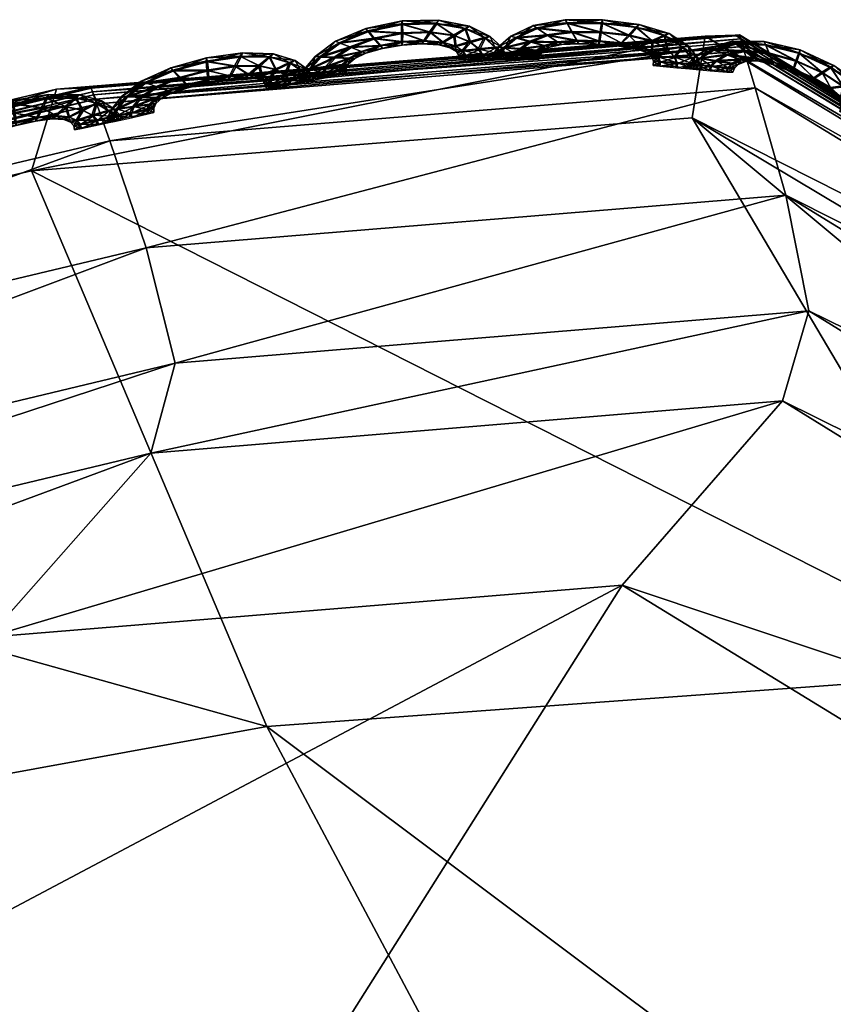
# Model space of a CAD drawing. Extents: x -7.4 to 7.4, y -11.5 to 9.8.
# Tile 418 of 469: x 2.563 to 2.795, y 9.531 to 9.812. Entities that reach past the tile are written whole.
import ezdxf

# ---------------------------------------------------------------- set-up
doc = ezdxf.new("R2010")
doc.units = 0
doc.header["$MEASUREMENT"] = 0
for name, color, linetype in [('A-FURN-3-ST', 150, 'Continuous'), ('A-FURN-3-ST-SEAM', 130, 'Continuous'), ('A-FURN-3-ST-SI', 160, 'Continuous')]:
    doc.layers.add(name, color=color, linetype=linetype)

msp = doc.modelspace()

# ---------------------------------------------------------------- meshes
at = {"layer": 'A-FURN-3-ST'}
mesh = msp.add_polyface(dxfattribs=at)
corners = [(2.77029, 9.80286, 17.57567), (2.58541, 9.78774, 17.57936), (2.58485, 9.78906, 17.58594), (2.76982, 9.80414, 17.58229), (2.58394, 9.7912, 17.59731), (2.31247, 9.72471, 17.59244), (2.31314, 9.72338, 17.58582), (2.31136, 9.72685, 17.60377), (2.60056, 9.68795, 17.63823), (2.33487, 9.62422, 17.64508), (2.28734, 9.57201, 17.73868), (2.55406, 9.63542, 17.7319), (2.00233, 9.54956, 17.65287), (2.341, 9.64976, 17.62644), (2.60749, 9.7137, 17.61963), (2.78098, 9.70291, 17.63431), (2.78846, 9.72866, 17.61579), (2.59925, 9.74662, 17.62435), (2.33028, 9.68251, 17.631), (2.00744, 9.57494, 17.6342), (1.99366, 9.60745, 17.63857), (2.31738, 9.71296, 17.63359), (2.58885, 9.77724, 17.62709), (2.78189, 9.76166, 17.62058), (2.77318, 9.79232, 17.6234), (2.76926, 9.80542, 17.6113), (2.58418, 9.79034, 17.61495), (2.76902, 9.80632, 17.59366), (2.31247, 9.72471, 17.58012), (2.58485, 9.78906, 17.57365), (2.58394, 9.7912, 17.56852), (2.31136, 9.72685, 17.57498), (2.31164, 9.72598, 17.62138), (1.97764, 9.63765, 17.64097), (2.76902, 9.80632, 17.56483), (2.76982, 9.80414, 17.56996), (2.65596, 9.5248, 17.92134), (2.46914, 9.50927, 17.92716), (2.46075, 9.25498, 18.12257), (2.73515, 9.6503, 17.72791), (2.19743, 9.44775, 17.93382)]
mesh.append_faces([[corners[k] for k in face] for face in [(0, 1, 2), (3, 2, 4), (5, 2, 1), (1, 6, 5), (7, 4, 2), (2, 5, 7), (8, 9, 10), (10, 11, 8), (12, 9, 13), (14, 13, 9), (9, 8, 14), (15, 8, 11), (16, 14, 8), (17, 18, 13), (13, 14, 17), (19, 13, 18), (20, 18, 21), (22, 21, 18), (18, 17, 22), (23, 17, 14), (24, 22, 17), (25, 26, 22), (27, 4, 26), (28, 29, 30), (30, 31, 28), (6, 1, 29), (29, 28, 6), (26, 32, 21), (21, 22, 26), (33, 21, 32), (4, 7, 32), (32, 26, 4), (34, 30, 29), (35, 29, 1), (36, 37, 38), (39, 11, 37), (37, 36, 39), (11, 10, 40), (40, 37, 11)]])
mesh = msp.add_polyface(dxfattribs=at)
corners = [(2.58485, 9.78906, 17.58594), (2.76982, 9.80414, 17.58229), (2.77029, 9.80286, 17.57567), (3.01501, 9.65479, 17.58327), (3.01537, 9.65351, 17.57666), (2.76902, 9.80632, 17.59366), (3.01446, 9.65693, 17.59465), (2.58394, 9.7912, 17.59731), (3.45598, 9.25263, 17.58312), (3.45582, 9.25386, 17.5897), (3.02016, 9.55496, 17.63515), (2.78098, 9.70291, 17.63431), (2.73515, 9.6503, 17.72791), (2.97528, 9.50309, 17.7286), (2.55406, 9.63542, 17.7319), (2.60056, 9.68795, 17.63823), (2.78846, 9.72866, 17.61579), (3.02839, 9.58038, 17.61671), (3.024, 9.61288, 17.6215), (2.78189, 9.76166, 17.62058), (2.60749, 9.7137, 17.61963), (2.59925, 9.74662, 17.62435), (2.77318, 9.79232, 17.6234), (3.01755, 9.64313, 17.62439), (3.45685, 9.24262, 17.63078), (3.01462, 9.65606, 17.61226), (2.76926, 9.80542, 17.6113), (2.58885, 9.77724, 17.62709), (2.58418, 9.79034, 17.61495), (3.45566, 9.25506, 17.61868), (3.45559, 9.25588, 17.60107), (3.45559, 9.25588, 17.57228), (3.01446, 9.65693, 17.56582), (3.01501, 9.65479, 17.57095), (3.45582, 9.25386, 17.57742), (2.58485, 9.78906, 17.57365), (2.76982, 9.80414, 17.56996), (2.76902, 9.80632, 17.56483), (2.58541, 9.78774, 17.57936), (2.65596, 9.5248, 17.92134), (2.89455, 9.38715, 17.91701)]
mesh.append_faces([[corners[k] for k in face] for face in [(0, 1, 2), (1, 3, 4), (4, 2, 1), (5, 6, 3), (3, 1, 5), (7, 5, 1), (8, 4, 3), (9, 3, 6), (10, 11, 12), (12, 13, 10), (14, 12, 11), (15, 11, 16), (17, 16, 11), (11, 10, 17), (18, 19, 16), (16, 17, 18), (20, 16, 19), (21, 19, 22), (23, 22, 19), (19, 18, 23), (24, 23, 18), (25, 26, 22), (22, 23, 25), (27, 22, 26), (28, 26, 5), (6, 5, 26), (26, 25, 6), (29, 25, 23), (30, 6, 25), (31, 32, 33), (34, 33, 4), (35, 36, 37), (36, 33, 32), (32, 37, 36), (2, 4, 33), (33, 36, 2), (38, 2, 36), (13, 12, 39), (39, 40, 13)]])
mesh = msp.add_polyface(dxfattribs=at)
corners = [(1.94875, 9.63192, 1.00083), (2.29118, 9.70571, 1.00068), (2.34041, 9.55636, 0.61819), (2.63364, 9.60992, 0.61819), (2.56645, 9.76867, 1.00053), (2.84873, 9.62562, 0.62332), (2.75513, 9.78375, 1.00144), (3.02475, 9.55904, 0.64812), (2.99515, 9.64037, 1.00437), (3.41835, 9.25271, 1.00159), (3.33255, 9.23994, 0.62332), (3.96608, 8.70433, 1.00079), (3.8311, 8.70215, 0.61819), (4.52027, 8.12229, 1.00098), (4.35806, 8.11928, 0.61819), (5.04849, 7.5208, 1.0011), (4.86768, 7.51619, 0.61819), (5.54237, 6.88314, 1.00121), (5.34537, 6.87803, 0.61819), (2.2831, 8.66878, 0.55836), (2.1241, 9.15424, 0.56582), (2.49807, 9.19186, 0.56582), (2.71707, 8.68134, 0.55836), (2.83903, 9.224, 0.56582), (3.14581, 8.69205, 0.55836), (1.99019, 9.49361, 0.61819), (2.39411, 8.11376, 0.55836), (2.46835, 7.51392, 0.55836), (1.93379, 7.51392, 0.55836), (1.91804, 8.11232, 0.55836), (2.53254, 6.87548, 0.55836), (1.94178, 6.87548, 0.55836), (3.12657, 9.24031, 0.57304), (3.54027, 8.6986, 0.56582), (3.99861, 8.11768, 0.56582), (3.4969, 8.11669, 0.55836), (4.4575, 7.51421, 0.56582), (3.85575, 7.51392, 0.55836), (4.89012, 6.87581, 0.56582), (4.19521, 6.87548, 0.55836), (3.34122, 6.87548, 0.55836), (3.14632, 7.51392, 0.55836), (2.93761, 8.11533, 0.55836)]
mesh.append_faces([[corners[k] for k in face] for face in [(0, 1, 2), (3, 2, 1), (1, 4, 3), (5, 3, 4), (4, 6, 5), (7, 5, 6), (6, 8, 7), (9, 10, 7), (7, 8, 9), (9, 11, 12), (12, 10, 9), (11, 13, 14), (14, 12, 11), (13, 15, 16), (16, 14, 13), (15, 17, 18), (18, 16, 15), (19, 20, 21), (21, 22, 19), (22, 21, 23), (23, 24, 22), (2, 3, 23), (23, 21, 2), (25, 2, 21), (21, 20, 25), (19, 26, 29), (10, 32, 5), (5, 7, 10), (32, 23, 3), (3, 5, 32), (24, 23, 32), (32, 33, 24), (33, 32, 10), (10, 12, 33), (12, 14, 34), (34, 33, 12), (33, 34, 35), (35, 24, 33), (34, 36, 37), (37, 35, 34), (14, 16, 36), (36, 34, 14), (16, 18, 38), (38, 36, 16), (36, 38, 39), (39, 37, 36), (37, 39, 40), (40, 41, 37), (24, 35, 42), (42, 22, 24), (22, 42, 26), (26, 19, 22), (35, 37, 41), (41, 42, 35)]])
mesh.append_faces([[corners[k] for k in face] for face in [(26, 27, 28), (27, 30, 31), (30, 27, 41)]], dxfattribs={"vtx0": -1, "vtx1": -1, "vtx2": -1})
mesh.append_faces([[corners[k] for k in face] for face in [(27, 26, 42)]], dxfattribs={"vtx0": -1, "vtx2": -1})
mesh.append_faces([[corners[k] for k in face] for face in [(41, 40, 30), (42, 41, 27)]], dxfattribs={"vtx1": -1, "vtx2": -1})
mesh = msp.add_polyface(dxfattribs=at)
corners = [(3.01501, 9.65479, 17.58327), (3.45582, 9.25386, 17.5897), (3.45598, 9.25263, 17.58312), (3.01446, 9.65693, 17.59465), (3.45559, 9.25588, 17.60107), (3.45016, 9.15782, 17.64158), (3.02016, 9.55496, 17.63515), (2.97528, 9.50309, 17.7286), (3.40691, 9.10793, 17.73487), (3.45966, 9.18226, 17.62313), (3.02839, 9.58038, 17.61671), (3.45923, 9.21353, 17.62792), (3.024, 9.61288, 17.6215), (3.45685, 9.24262, 17.63078), (3.01755, 9.64313, 17.62439), (3.45566, 9.25506, 17.61868), (3.01462, 9.65606, 17.61226), (2.50658, 8.31321, 18.25561), (2.93531, 8.32351, 18.2456), (2.63329, 8.83947, 18.21788), (3.3337, 8.33546, 18.22233), (2.92475, 8.86097, 18.19852), (2.67809, 9.27442, 18.10911), (2.46075, 9.25498, 18.12257), (3.15898, 8.9009, 18.11318), (2.86784, 9.23034, 18.06822), (3.65203, 8.37839, 18.13056), (3.79176, 7.78168, 18.23306), (3.28641, 7.77554, 18.26059), (3.64526, 7.20117, 18.27436), (2.72712, 7.77427, 18.27531), (2.93587, 7.20117, 18.29539), (3.01501, 9.65479, 17.57095), (3.45582, 9.25386, 17.57742), (3.45559, 9.25588, 17.57228), (3.01537, 9.65351, 17.57666), (2.89455, 9.38715, 17.91701), (2.65596, 9.5248, 17.92134), (3.85009, 8.47117, 17.93754), (3.31023, 9.00617, 17.9275)]
mesh.append_faces([[corners[k] for k in face] for face in [(0, 1, 2), (3, 4, 1), (5, 6, 7), (7, 8, 5), (9, 10, 6), (6, 5, 9), (11, 12, 10), (10, 9, 11), (12, 11, 13), (14, 13, 15), (16, 15, 4), (17, 18, 19), (20, 21, 19), (19, 18, 20), (21, 22, 23), (23, 19, 21), (24, 25, 22), (22, 21, 24), (26, 24, 21), (21, 20, 26), (27, 28, 29), (28, 27, 20), (20, 18, 28), (26, 20, 27), (30, 28, 18), (18, 17, 30), (28, 30, 31), (32, 33, 34), (35, 2, 33), (36, 37, 22), (22, 25, 36), (26, 38, 39), (39, 24, 26), (39, 36, 25), (25, 24, 39), (8, 7, 36), (36, 39, 8), (8, 39, 38)]])
at = {"layer": 'A-FURN-3-ST-SEAM'}
mesh = msp.add_polyface(dxfattribs=at)
corners = [(2.65462, 9.80509, 17.58111), (2.66277, 9.80842, 17.58092), (2.66455, 9.80632, 17.58217), (2.67255, 9.80789, 17.58198), (2.66198, 9.80929, 17.57757), (2.65786, 9.80385, 17.58232), (2.67247, 9.80538, 17.58077), (2.67247, 9.81044, 17.58073), (2.67231, 9.81147, 17.57734), (2.65331, 9.80562, 17.57776), (2.64916, 9.80113, 17.58118), (2.66621, 9.80431, 17.58088), (2.67876, 9.80571, 17.58061), (2.68054, 9.80814, 17.58183), (2.67215, 9.81061, 17.57399), (2.66246, 9.80859, 17.57422), (2.65331, 9.80088, 17.5824), (2.66095, 9.80262, 17.58103), (2.67235, 9.80451, 17.57738), (2.66673, 9.80356, 17.57753), (2.68224, 9.81065, 17.58053), (2.68272, 9.81164, 17.57715), (2.68193, 9.81081, 17.5738), (2.65434, 9.80521, 17.57437), (2.64746, 9.8013, 17.57783), (2.64619, 9.79767, 17.58122), (2.66198, 9.80224, 17.57765), (2.67797, 9.80488, 17.57727), (2.68414, 9.80525, 17.5805), (2.68739, 9.80719, 17.58168), (2.68015, 9.80834, 17.57259), (2.67211, 9.80809, 17.57274), (2.66416, 9.80653, 17.57293), (2.65086, 9.79825, 17.58244), (2.65739, 9.80068, 17.58111), (2.65878, 9.80068, 17.57772), (2.66594, 9.80443, 17.57415), (2.67219, 9.80554, 17.57403), (2.66068, 9.80274, 17.5743), (2.69051, 9.80917, 17.58035), (2.69158, 9.80999, 17.57696), (2.69024, 9.80933, 17.57361), (2.68695, 9.80739, 17.57243), (2.65743, 9.80402, 17.57308), (2.64888, 9.8013, 17.57445), (2.64429, 9.79751, 17.57787), (2.64508, 9.79549, 17.58126), (2.65707, 9.80084, 17.57437), (2.67848, 9.80587, 17.57388), (2.6828, 9.80459, 17.57715), (2.68774, 9.80418, 17.58042), (2.69198, 9.80533, 17.5816), (2.68383, 9.80542, 17.57377), (2.64314, 9.7952, 17.57791), (2.64995, 9.79643, 17.58244), (2.65541, 9.79887, 17.58111), (2.65699, 9.79915, 17.57776), (2.65513, 9.79899, 17.57441), (2.65292, 9.80109, 17.57316), (2.69609, 9.80653, 17.58023), (2.69748, 9.80702, 17.57685), (2.69577, 9.80669, 17.5735), (2.69158, 9.80554, 17.57232), (2.68747, 9.80434, 17.57369), (2.64587, 9.79779, 17.57449), (2.64481, 9.79565, 17.57453), (2.64302, 9.79384, 17.57791), (2.645, 9.79417, 17.58126), (2.65046, 9.79841, 17.5732), (2.68604, 9.80381, 17.57707), (2.68976, 9.80282, 17.58038), (2.69447, 9.80327, 17.58152), (2.64469, 9.79429, 17.57453), (2.64987, 9.79511, 17.58247), (2.6547, 9.79738, 17.58115), (2.65636, 9.79779, 17.57776), (2.65442, 9.79751, 17.57441), (2.6991, 9.80381, 17.58019), (2.70072, 9.80406, 17.57677), (2.69882, 9.80393, 17.57346), (2.69407, 9.80348, 17.57228), (2.68945, 9.80299, 17.57365), (2.68786, 9.80274, 17.57704), (2.64956, 9.7966, 17.5732), (2.64948, 9.79528, 17.5732), (2.69047, 9.80154, 17.58038), (2.69538, 9.80171, 17.58152), (2.65466, 9.79615, 17.58115), (2.65632, 9.79656, 17.57776), (2.65434, 9.79627, 17.57441), (2.68853, 9.80154, 17.57704), (2.70021, 9.80191, 17.58016), (2.70187, 9.80208, 17.57677), (2.69989, 9.80208, 17.57342), (2.69498, 9.80191, 17.57228), (2.6902, 9.80171, 17.57365), (2.68857, 9.80035, 17.57704), (2.69055, 9.80031, 17.58038), (2.69546, 9.80043, 17.58152), (2.69027, 9.80047, 17.57365), (2.70029, 9.8006, 17.58016), (2.70195, 9.80076, 17.57677), (2.70001, 9.80076, 17.57342), (2.69506, 9.80064, 17.57228)]
mesh.append_faces([[corners[k] for k in face] for face in [(2, 1, 0), (1, 2, 3), (0, 1, 4), (0, 5, 2), (6, 3, 2), (3, 7, 1), (8, 4, 1), (4, 9, 0), (5, 0, 10), (11, 2, 5), (3, 6, 12), (2, 11, 6), (7, 3, 13), (1, 7, 8), (4, 8, 14), (9, 4, 15), (10, 0, 9), (10, 16, 5), (5, 17, 11), (12, 6, 18), (12, 13, 3), (6, 11, 19), (13, 20, 7), (21, 8, 7), (22, 14, 8), (14, 15, 4), (15, 23, 9), (9, 24, 10), (16, 10, 25), (17, 5, 16), (11, 17, 26), (19, 18, 6), (18, 27, 12), (13, 12, 28), (26, 19, 11), (20, 13, 29), (7, 20, 21), (8, 21, 22), (14, 22, 30), (15, 14, 31), (23, 15, 32), (24, 9, 23), (25, 10, 24), (25, 33, 16), (16, 34, 17), (35, 26, 17), (18, 19, 36), (27, 18, 37), (28, 12, 27), (28, 29, 13), (19, 26, 38), (29, 39, 20), (40, 21, 20), (41, 22, 21), (42, 30, 22), (30, 31, 14), (31, 32, 15), (32, 43, 23), (23, 44, 24), (24, 45, 25), (33, 25, 46), (34, 16, 33), (17, 34, 35), (26, 35, 47), (38, 36, 19), (36, 37, 18), (37, 48, 27), (27, 49, 28), (29, 28, 50), (47, 38, 26), (39, 29, 51), (20, 39, 40), (21, 40, 41), (22, 41, 42), (30, 42, 52), (31, 30, 48), (32, 31, 37), (43, 32, 36), (44, 23, 43), (45, 24, 44), (25, 45, 53), (53, 46, 25), (46, 54, 33), (33, 55, 34), (56, 35, 34), (57, 47, 35), (36, 38, 43), (37, 36, 32), (48, 37, 31), (49, 27, 48), (50, 28, 49), (50, 51, 29), (38, 47, 58), (51, 59, 39), (60, 40, 39), (61, 41, 40), (62, 42, 41), (63, 52, 42), (52, 48, 30), (43, 58, 44), (44, 64, 45), (65, 53, 45), (46, 53, 66), (54, 46, 67), (55, 33, 54), (34, 55, 56), (35, 56, 57), (47, 57, 68), (58, 43, 38), (48, 52, 49), (49, 69, 50), (51, 50, 70), (68, 58, 47), (59, 51, 71), (39, 59, 60), (40, 60, 61), (41, 61, 62), (42, 62, 63), (52, 63, 69), (64, 44, 58), (45, 64, 65), (53, 65, 72), (72, 66, 53), (66, 67, 46), (67, 73, 54), (54, 74, 55), (56, 55, 74), (57, 56, 75), (68, 57, 76), (69, 49, 52), (70, 50, 69), (70, 71, 51), (58, 68, 64), (71, 77, 59), (78, 60, 59), (79, 61, 60), (80, 62, 61), (81, 63, 62), (82, 69, 63), (83, 65, 64), (84, 72, 65), (74, 54, 73), (74, 75, 56), (75, 76, 57), (76, 83, 68), (69, 82, 70), (71, 70, 85), (64, 68, 83), (77, 71, 86), (59, 77, 78), (60, 78, 79), (61, 79, 80), (62, 80, 81), (63, 81, 82), (65, 83, 84), (73, 87, 74), (75, 74, 87), (76, 75, 88), (83, 76, 89), (70, 82, 90), (90, 85, 70), (85, 86, 71), (86, 91, 77), (78, 77, 91), (79, 78, 92), (80, 79, 93), (81, 80, 94), (82, 81, 95), (89, 84, 83), (87, 88, 75), (88, 89, 76), (95, 90, 82), (85, 90, 96), (86, 85, 97), (91, 86, 98), (91, 92, 78), (92, 93, 79), (93, 94, 80), (94, 95, 81), (90, 95, 99), (99, 96, 90), (96, 97, 85), (97, 98, 86), (98, 100, 91), (92, 91, 100), (93, 92, 101), (94, 93, 102), (95, 94, 103), (103, 99, 95), (100, 101, 92), (101, 102, 93), (102, 103, 94)]])
mesh = msp.add_polyface(dxfattribs=at)
corners = [(2.71097, 9.80929, 17.58), (2.71956, 9.81069, 17.57989), (2.72102, 9.80818, 17.58115), (2.72921, 9.80814, 17.58103), (2.71889, 9.81172, 17.5765), (2.71398, 9.80727, 17.58126), (2.72878, 9.80558, 17.57978), (2.72957, 9.81073, 17.57974), (2.72957, 9.8118, 17.57635), (2.70971, 9.81011, 17.57666), (2.705, 9.80657, 17.58004), (2.72237, 9.80571, 17.57989), (2.73511, 9.80505, 17.57966), (2.73729, 9.80723, 17.58088), (2.72929, 9.8109, 17.573), (2.71932, 9.8109, 17.57316), (2.70911, 9.80542, 17.5813), (2.71691, 9.80533, 17.57997), (2.7285, 9.80467, 17.57643), (2.72281, 9.80488, 17.5765), (2.73935, 9.80954, 17.57958), (2.74002, 9.81044, 17.5762), (2.73911, 9.8097, 17.57285), (2.71069, 9.80945, 17.57327), (2.70337, 9.8071, 17.5767), (2.70163, 9.80373, 17.58008), (2.7179, 9.80467, 17.57658), (2.7342, 9.80426, 17.57631), (2.74038, 9.80406, 17.57958), (2.74394, 9.80558, 17.58077), (2.73693, 9.80748, 17.57164), (2.72886, 9.80834, 17.57175), (2.72067, 9.80842, 17.5719), (2.70634, 9.80331, 17.58133), (2.71311, 9.80431, 17.58), (2.71449, 9.80397, 17.57666), (2.72213, 9.80591, 17.57316), (2.72854, 9.80575, 17.57304), (2.71667, 9.8055, 17.57323), (2.74738, 9.80719, 17.57943), (2.74861, 9.80785, 17.57605), (2.74714, 9.80735, 17.5727), (2.74362, 9.80583, 17.57152), (2.71362, 9.80752, 17.57198), (2.70476, 9.80674, 17.57335), (2.69977, 9.80397, 17.57673), (2.70029, 9.80179, 17.58008), (2.71287, 9.80447, 17.57327), (2.73488, 9.80521, 17.57293), (2.73895, 9.80356, 17.57624), (2.74382, 9.80262, 17.57951), (2.74817, 9.80327, 17.58069), (2.74014, 9.80422, 17.57285), (2.69835, 9.80191, 17.57673), (2.7052, 9.80171, 17.58133), (2.71093, 9.80295, 17.58004), (2.71256, 9.8029, 17.57666), (2.71066, 9.80311, 17.57331), (2.70876, 9.80562, 17.57205), (2.75248, 9.80397, 17.57936), (2.75399, 9.80431, 17.57597), (2.75225, 9.80414, 17.57263), (2.74789, 9.80348, 17.57145), (2.74358, 9.80278, 17.57278), (2.7014, 9.80389, 17.57335), (2.70005, 9.80196, 17.57338), (2.69811, 9.8006, 17.57673), (2.70005, 9.80052, 17.58012), (2.70599, 9.80356, 17.57205), (2.74208, 9.80245, 17.57616), (2.74556, 9.80105, 17.57947), (2.75031, 9.80097, 17.58065), (2.69981, 9.80068, 17.57338), (2.705, 9.80043, 17.58133), (2.71002, 9.80167, 17.58004), (2.71172, 9.80175, 17.5767), (2.70979, 9.80183, 17.57331), (2.75502, 9.80093, 17.57932), (2.75668, 9.80101, 17.57593), (2.75478, 9.80109, 17.57259), (2.75003, 9.80121, 17.57141), (2.74536, 9.80121, 17.57274), (2.7437, 9.80117, 17.57616), (2.70488, 9.80196, 17.57209), (2.70464, 9.80068, 17.57209), (2.74607, 9.79969, 17.57947), (2.75094, 9.79928, 17.58065), (2.70979, 9.80047, 17.58004), (2.71149, 9.80055, 17.5767), (2.70955, 9.80064, 17.57335), (2.74413, 9.79994, 17.57612), (2.75577, 9.79895, 17.57932), (2.75747, 9.79891, 17.5759), (2.75553, 9.79911, 17.57259), (2.75066, 9.79953, 17.57141), (2.74583, 9.79989, 17.57274), (2.74402, 9.79874, 17.57616), (2.74591, 9.7985, 17.57947), (2.75082, 9.79804, 17.58065), (2.74572, 9.79866, 17.57274), (2.75561, 9.79767, 17.57932), (2.75735, 9.79759, 17.5759), (2.75541, 9.79784, 17.57259), (2.75051, 9.79829, 17.57141)]
mesh.append_faces([[corners[k] for k in face] for face in [(2, 1, 0), (1, 2, 3), (0, 1, 4), (0, 5, 2), (6, 3, 2), (3, 7, 1), (8, 4, 1), (4, 9, 0), (5, 0, 10), (11, 2, 5), (3, 6, 12), (2, 11, 6), (7, 3, 13), (1, 7, 8), (4, 8, 14), (9, 4, 15), (10, 0, 9), (10, 16, 5), (5, 17, 11), (12, 6, 18), (12, 13, 3), (6, 11, 19), (13, 20, 7), (21, 8, 7), (22, 14, 8), (14, 15, 4), (15, 23, 9), (9, 24, 10), (16, 10, 25), (17, 5, 16), (11, 17, 26), (19, 18, 6), (18, 27, 12), (13, 12, 28), (26, 19, 11), (20, 13, 29), (7, 20, 21), (8, 21, 22), (14, 22, 30), (15, 14, 31), (23, 15, 32), (24, 9, 23), (25, 10, 24), (25, 33, 16), (16, 34, 17), (35, 26, 17), (18, 19, 36), (27, 18, 37), (28, 12, 27), (28, 29, 13), (19, 26, 38), (29, 39, 20), (40, 21, 20), (41, 22, 21), (42, 30, 22), (30, 31, 14), (31, 32, 15), (32, 43, 23), (23, 44, 24), (24, 45, 25), (33, 25, 46), (34, 16, 33), (17, 34, 35), (26, 35, 47), (38, 36, 19), (36, 37, 18), (37, 48, 27), (27, 49, 28), (29, 28, 50), (47, 38, 26), (39, 29, 51), (20, 39, 40), (21, 40, 41), (22, 41, 42), (30, 42, 52), (31, 30, 48), (32, 31, 37), (43, 32, 36), (44, 23, 43), (45, 24, 44), (25, 45, 53), (53, 46, 25), (46, 54, 33), (33, 55, 34), (56, 35, 34), (57, 47, 35), (36, 38, 43), (37, 36, 32), (48, 37, 31), (49, 27, 48), (50, 28, 49), (50, 51, 29), (38, 47, 58), (51, 59, 39), (60, 40, 39), (61, 41, 40), (62, 42, 41), (63, 52, 42), (52, 48, 30), (43, 58, 44), (44, 64, 45), (65, 53, 45), (46, 53, 66), (54, 46, 67), (55, 33, 54), (34, 55, 56), (35, 56, 57), (47, 57, 68), (58, 43, 38), (48, 52, 49), (49, 69, 50), (51, 50, 70), (68, 58, 47), (59, 51, 71), (39, 59, 60), (40, 60, 61), (41, 61, 62), (42, 62, 63), (52, 63, 69), (64, 44, 58), (45, 64, 65), (53, 65, 72), (72, 66, 53), (66, 67, 46), (67, 73, 54), (54, 74, 55), (56, 55, 74), (57, 56, 75), (68, 57, 76), (69, 49, 52), (70, 50, 69), (70, 71, 51), (58, 68, 64), (71, 77, 59), (78, 60, 59), (79, 61, 60), (80, 62, 61), (81, 63, 62), (82, 69, 63), (83, 65, 64), (84, 72, 65), (74, 54, 73), (74, 75, 56), (75, 76, 57), (76, 83, 68), (69, 82, 70), (71, 70, 85), (64, 68, 83), (77, 71, 86), (59, 77, 78), (60, 78, 79), (61, 79, 80), (62, 80, 81), (63, 81, 82), (65, 83, 84), (73, 87, 74), (75, 74, 87), (76, 75, 88), (83, 76, 89), (70, 82, 90), (90, 85, 70), (85, 86, 71), (86, 91, 77), (78, 77, 91), (79, 78, 92), (80, 79, 93), (81, 80, 94), (82, 81, 95), (89, 84, 83), (87, 88, 75), (88, 89, 76), (95, 90, 82), (85, 90, 96), (86, 85, 97), (91, 86, 98), (91, 92, 78), (92, 93, 79), (93, 94, 80), (94, 95, 81), (90, 95, 99), (99, 96, 90), (96, 97, 85), (97, 98, 86), (98, 100, 91), (92, 91, 100), (93, 92, 101), (94, 93, 102), (95, 94, 103), (103, 99, 95), (100, 101, 92), (101, 102, 93), (102, 103, 94)]])
mesh = msp.add_polyface(dxfattribs=at)
corners = [(2.76768, 9.80484, 17.57917), (2.77623, 9.80455, 17.57913), (2.77726, 9.80208, 17.58038), (2.78502, 9.79986, 17.58035), (2.77575, 9.80558, 17.57574), (2.77033, 9.80274, 17.58042), (2.78422, 9.79763, 17.57909), (2.78577, 9.80216, 17.57905), (2.78597, 9.80315, 17.57571), (2.76661, 9.80571, 17.57582), (2.76139, 9.80311, 17.57921), (2.77821, 9.79969, 17.57913), (2.79004, 9.79499, 17.57905), (2.79245, 9.79648, 17.58031), (2.78561, 9.80237, 17.57232), (2.77607, 9.80476, 17.5724), (2.76527, 9.80167, 17.58046), (2.77295, 9.80068, 17.57917), (2.78383, 9.79685, 17.57574), (2.77852, 9.79887, 17.57574), (2.79479, 9.79808, 17.57901), (2.79558, 9.79874, 17.57563), (2.79463, 9.79829, 17.57228), (2.76752, 9.805, 17.57243), (2.75985, 9.80369, 17.57586), (2.75755, 9.80068, 17.57924), (2.77382, 9.80002, 17.57578), (2.78905, 9.7945, 17.57571), (2.79479, 9.79219, 17.57905), (2.79835, 9.7926, 17.58027), (2.79222, 9.79677, 17.57103), (2.78478, 9.80014, 17.57106), (2.77702, 9.80233, 17.57114), (2.76214, 9.79989, 17.5805), (2.76907, 9.80035, 17.57921), (2.77041, 9.79989, 17.57582), (2.77805, 9.79986, 17.5724), (2.78402, 9.79779, 17.57236), (2.77275, 9.80088, 17.57243), (2.80191, 9.79306, 17.57898), (2.80318, 9.79334, 17.57559), (2.80175, 9.79326, 17.57225), (2.79815, 9.79289, 17.57103), (2.7701, 9.80299, 17.57118), (2.76119, 9.80327, 17.57247), (2.75573, 9.80105, 17.57586), (2.75589, 9.79891, 17.57924), (2.76887, 9.80052, 17.57247), (2.78988, 9.7952, 17.57232), (2.79337, 9.79215, 17.57567), (2.79776, 9.78959, 17.57901), (2.80199, 9.78881, 17.58027), (2.79463, 9.7924, 17.57232), (2.75399, 9.7992, 17.5759), (2.76072, 9.79841, 17.5805), (2.76665, 9.7992, 17.57921), (2.76828, 9.79903, 17.57586), (2.76645, 9.79936, 17.57247), (2.76503, 9.80191, 17.57122), (2.80615, 9.78815, 17.57898), (2.80765, 9.78799, 17.57559), (2.80599, 9.78836, 17.57225), (2.80179, 9.7891, 17.57099), (2.7976, 9.7898, 17.57228), (2.75735, 9.80084, 17.57251), (2.75569, 9.79907, 17.57251), (2.75348, 9.79788, 17.5759), (2.75538, 9.79767, 17.57924), (2.76186, 9.80014, 17.57122), (2.79609, 9.78997, 17.57567), (2.79914, 9.78745, 17.57901), (2.80361, 9.7858, 17.58027), (2.75522, 9.79784, 17.57251), (2.76028, 9.79722, 17.5805), (2.7655, 9.798, 17.57921), (2.76725, 9.79792, 17.57586), (2.76535, 9.79817, 17.57247), (2.80804, 9.78424, 17.57898), (2.80963, 9.78375, 17.57559), (2.80789, 9.78444, 17.57225), (2.80342, 9.78609, 17.57099), (2.79902, 9.78766, 17.57228), (2.7974, 9.78815, 17.57567), (2.76048, 9.79866, 17.57126), (2.76004, 9.79743, 17.57126), (2.79942, 9.78589, 17.57901), (2.80397, 9.78391, 17.58027), (2.76507, 9.7968, 17.57924), (2.76681, 9.79677, 17.57586), (2.76491, 9.79697, 17.57251), (2.79764, 9.78675, 17.57567), (2.80844, 9.78201, 17.57898), (2.81006, 9.78135, 17.57559), (2.80829, 9.78222, 17.57225), (2.80377, 9.7842, 17.57103), (2.79926, 9.78613, 17.57228), (2.79732, 9.7856, 17.57567), (2.7991, 9.78473, 17.57905), (2.80361, 9.78267, 17.58027), (2.79894, 9.78494, 17.57232), (2.80812, 9.78074, 17.57898), (2.80975, 9.78008, 17.57563), (2.80796, 9.78094, 17.57225), (2.80342, 9.78296, 17.57103)]
mesh.append_faces([[corners[k] for k in face] for face in [(2, 1, 0), (1, 2, 3), (0, 1, 4), (0, 5, 2), (6, 3, 2), (3, 7, 1), (8, 4, 1), (4, 9, 0), (5, 0, 10), (11, 2, 5), (3, 6, 12), (2, 11, 6), (7, 3, 13), (1, 7, 8), (4, 8, 14), (9, 4, 15), (10, 0, 9), (10, 16, 5), (5, 17, 11), (12, 6, 18), (12, 13, 3), (6, 11, 19), (13, 20, 7), (21, 8, 7), (22, 14, 8), (14, 15, 4), (15, 23, 9), (9, 24, 10), (16, 10, 25), (17, 5, 16), (11, 17, 26), (19, 18, 6), (18, 27, 12), (13, 12, 28), (26, 19, 11), (20, 13, 29), (7, 20, 21), (8, 21, 22), (14, 22, 30), (15, 14, 31), (23, 15, 32), (24, 9, 23), (25, 10, 24), (25, 33, 16), (16, 34, 17), (35, 26, 17), (18, 19, 36), (27, 18, 37), (28, 12, 27), (28, 29, 13), (19, 26, 38), (29, 39, 20), (40, 21, 20), (41, 22, 21), (42, 30, 22), (30, 31, 14), (31, 32, 15), (32, 43, 23), (23, 44, 24), (24, 45, 25), (33, 25, 46), (34, 16, 33), (17, 34, 35), (26, 35, 47), (38, 36, 19), (36, 37, 18), (37, 48, 27), (27, 49, 28), (29, 28, 50), (47, 38, 26), (39, 29, 51), (20, 39, 40), (21, 40, 41), (22, 41, 42), (30, 42, 52), (31, 30, 48), (32, 31, 37), (43, 32, 36), (44, 23, 43), (45, 24, 44), (25, 45, 53), (53, 46, 25), (46, 54, 33), (33, 55, 34), (56, 35, 34), (57, 47, 35), (36, 38, 43), (37, 36, 32), (48, 37, 31), (49, 27, 48), (50, 28, 49), (50, 51, 29), (38, 47, 58), (51, 59, 39), (60, 40, 39), (61, 41, 40), (62, 42, 41), (63, 52, 42), (52, 48, 30), (43, 58, 44), (44, 64, 45), (65, 53, 45), (46, 53, 66), (54, 46, 67), (55, 33, 54), (34, 55, 56), (35, 56, 57), (47, 57, 68), (58, 43, 38), (48, 52, 49), (49, 69, 50), (51, 50, 70), (68, 58, 47), (59, 51, 71), (39, 59, 60), (40, 60, 61), (41, 61, 62), (42, 62, 63), (52, 63, 69), (64, 44, 58), (45, 64, 65), (53, 65, 72), (72, 66, 53), (66, 67, 46), (67, 73, 54), (54, 74, 55), (56, 55, 74), (57, 56, 75), (68, 57, 76), (69, 49, 52), (70, 50, 69), (70, 71, 51), (58, 68, 64), (71, 77, 59), (78, 60, 59), (79, 61, 60), (80, 62, 61), (81, 63, 62), (82, 69, 63), (83, 65, 64), (84, 72, 65), (74, 54, 73), (74, 75, 56), (75, 76, 57), (76, 83, 68), (69, 82, 70), (71, 70, 85), (64, 68, 83), (77, 71, 86), (59, 77, 78), (60, 78, 79), (61, 79, 80), (62, 80, 81), (63, 81, 82), (65, 83, 84), (73, 87, 74), (75, 74, 87), (76, 75, 88), (83, 76, 89), (70, 82, 90), (90, 85, 70), (85, 86, 71), (86, 91, 77), (78, 77, 91), (79, 78, 92), (80, 79, 93), (81, 80, 94), (82, 81, 95), (89, 84, 83), (87, 88, 75), (88, 89, 76), (95, 90, 82), (85, 90, 96), (86, 85, 97), (91, 86, 98), (91, 92, 78), (92, 93, 79), (93, 94, 80), (94, 95, 81), (90, 95, 99), (99, 96, 90), (96, 97, 85), (97, 98, 86), (98, 100, 91), (92, 91, 100), (93, 92, 101), (94, 93, 102), (95, 94, 103), (103, 99, 95), (100, 101, 92), (101, 102, 93), (102, 103, 94)]])
mesh = msp.add_polyface(dxfattribs=at)
corners = [(2.59918, 9.79372, 17.5824), (2.60713, 9.79722, 17.58225), (2.60911, 9.79516, 17.5835), (2.61699, 9.79718, 17.58331), (2.60626, 9.79808, 17.5789), (2.6025, 9.79252, 17.58362), (2.61715, 9.79458, 17.58206), (2.61671, 9.79981, 17.58202), (2.61643, 9.80088, 17.57867), (2.59775, 9.79425, 17.57909), (2.59391, 9.78972, 17.58251), (2.61093, 9.7931, 17.58221), (2.6234, 9.79565, 17.58187), (2.62494, 9.79841, 17.58308), (2.61635, 9.79994, 17.57529), (2.60682, 9.79734, 17.57552), (2.59815, 9.78955, 17.58373), (2.60575, 9.79137, 17.58232), (2.61707, 9.79367, 17.57867), (2.61148, 9.7924, 17.57882), (2.62637, 9.80121, 17.58179), (2.62676, 9.80233, 17.5784), (2.62601, 9.80134, 17.57506), (2.59882, 9.79384, 17.57571), (2.59217, 9.78984, 17.57917), (2.59114, 9.78622, 17.58255), (2.60682, 9.791, 17.57894), (2.62264, 9.7947, 17.57856), (2.6287, 9.79607, 17.58175), (2.63175, 9.79854, 17.58293), (2.62447, 9.79858, 17.57384), (2.61651, 9.79734, 17.57403), (2.60864, 9.79532, 17.57422), (2.59581, 9.78688, 17.58377), (2.60226, 9.78943, 17.5824), (2.60365, 9.78943, 17.57901), (2.61062, 9.79322, 17.57548), (2.61683, 9.7947, 17.57533), (2.60539, 9.79149, 17.57559), (2.63467, 9.80109, 17.58156), (2.63562, 9.80208, 17.57818), (2.63432, 9.80121, 17.57483), (2.63131, 9.79874, 17.57365), (2.60207, 9.79268, 17.57437), (2.5936, 9.78984, 17.57578), (2.58925, 9.78605, 17.57921), (2.59015, 9.78407, 17.58255), (2.60195, 9.78955, 17.57567), (2.62304, 9.79577, 17.57518), (2.62743, 9.7952, 17.5784), (2.63242, 9.79561, 17.58164), (2.63649, 9.79746, 17.58278), (2.62838, 9.79619, 17.57502), (2.58822, 9.78375, 17.57921), (2.59502, 9.78506, 17.58377), (2.6004, 9.78757, 17.58244), (2.60199, 9.78787, 17.57905), (2.60009, 9.7877, 17.57571), (2.59771, 9.78972, 17.57445), (2.64041, 9.7994, 17.58141), (2.64176, 9.80014, 17.57803), (2.6401, 9.79953, 17.57468), (2.63602, 9.79767, 17.57354), (2.63206, 9.79573, 17.57491), (2.59079, 9.78634, 17.57582), (2.58984, 9.7842, 17.57582), (2.58818, 9.78238, 17.57921), (2.59015, 9.78271, 17.58255), (2.59538, 9.78704, 17.57449), (2.63076, 9.79499, 17.57833), (2.63452, 9.79462, 17.5816), (2.63919, 9.79586, 17.58274), (2.58984, 9.78284, 17.57582), (2.59506, 9.78379, 17.58377), (2.59977, 9.78609, 17.58244), (2.60143, 9.78655, 17.57905), (2.59945, 9.78622, 17.57571), (2.6437, 9.79718, 17.58133), (2.64524, 9.79771, 17.57795), (2.64338, 9.7973, 17.5746), (2.63871, 9.79607, 17.5735), (2.6342, 9.79475, 17.57487), (2.63266, 9.79421, 17.57829), (2.59459, 9.78523, 17.57453), (2.59459, 9.78395, 17.57453), (2.63539, 9.79347, 17.58156), (2.64026, 9.79446, 17.5827), (2.59981, 9.78486, 17.58244), (2.60143, 9.78531, 17.57905), (2.5995, 9.78498, 17.57571), (2.63341, 9.79314, 17.57825), (2.64496, 9.79549, 17.5813), (2.64663, 9.79594, 17.57791), (2.64465, 9.79561, 17.5746), (2.63978, 9.79462, 17.57346), (2.63503, 9.79359, 17.57487), (2.63361, 9.79194, 17.57825), (2.63559, 9.79223, 17.58156), (2.64045, 9.79322, 17.5827), (2.63523, 9.79235, 17.57487), (2.6452, 9.79421, 17.5813), (2.64686, 9.79466, 17.57791), (2.64489, 9.79434, 17.5746), (2.63998, 9.79339, 17.57346)]
mesh.append_faces([[corners[k] for k in face] for face in [(2, 1, 0), (1, 2, 3), (0, 1, 4), (0, 5, 2), (6, 3, 2), (3, 7, 1), (8, 4, 1), (4, 9, 0), (5, 0, 10), (11, 2, 5), (3, 6, 12), (2, 11, 6), (7, 3, 13), (1, 7, 8), (4, 8, 14), (9, 4, 15), (10, 0, 9), (10, 16, 5), (5, 17, 11), (12, 6, 18), (12, 13, 3), (6, 11, 19), (13, 20, 7), (21, 8, 7), (22, 14, 8), (14, 15, 4), (15, 23, 9), (9, 24, 10), (16, 10, 25), (17, 5, 16), (11, 17, 26), (19, 18, 6), (18, 27, 12), (13, 12, 28), (26, 19, 11), (20, 13, 29), (7, 20, 21), (8, 21, 22), (14, 22, 30), (15, 14, 31), (23, 15, 32), (24, 9, 23), (25, 10, 24), (25, 33, 16), (16, 34, 17), (35, 26, 17), (18, 19, 36), (27, 18, 37), (28, 12, 27), (28, 29, 13), (19, 26, 38), (29, 39, 20), (40, 21, 20), (41, 22, 21), (42, 30, 22), (30, 31, 14), (31, 32, 15), (32, 43, 23), (23, 44, 24), (24, 45, 25), (33, 25, 46), (34, 16, 33), (17, 34, 35), (26, 35, 47), (38, 36, 19), (36, 37, 18), (37, 48, 27), (27, 49, 28), (29, 28, 50), (47, 38, 26), (39, 29, 51), (20, 39, 40), (21, 40, 41), (22, 41, 42), (30, 42, 52), (31, 30, 48), (32, 31, 37), (43, 32, 36), (44, 23, 43), (45, 24, 44), (25, 45, 53), (53, 46, 25), (46, 54, 33), (33, 55, 34), (56, 35, 34), (57, 47, 35), (36, 38, 43), (37, 36, 32), (48, 37, 31), (49, 27, 48), (50, 28, 49), (50, 51, 29), (38, 47, 58), (51, 59, 39), (60, 40, 39), (61, 41, 40), (62, 42, 41), (63, 52, 42), (52, 48, 30), (43, 58, 44), (44, 64, 45), (65, 53, 45), (46, 53, 66), (54, 46, 67), (55, 33, 54), (34, 55, 56), (35, 56, 57), (47, 57, 68), (58, 43, 38), (48, 52, 49), (49, 69, 50), (51, 50, 70), (68, 58, 47), (59, 51, 71), (39, 59, 60), (40, 60, 61), (41, 61, 62), (42, 62, 63), (52, 63, 69), (64, 44, 58), (45, 64, 65), (53, 65, 72), (72, 66, 53), (66, 67, 46), (67, 73, 54), (54, 74, 55), (56, 55, 74), (57, 56, 75), (68, 57, 76), (69, 49, 52), (70, 50, 69), (70, 71, 51), (58, 68, 64), (71, 77, 59), (78, 60, 59), (79, 61, 60), (80, 62, 61), (81, 63, 62), (82, 69, 63), (83, 65, 64), (84, 72, 65), (74, 54, 73), (74, 75, 56), (75, 76, 57), (76, 83, 68), (69, 82, 70), (71, 70, 85), (64, 68, 83), (77, 71, 86), (59, 77, 78), (60, 78, 79), (61, 79, 80), (62, 80, 81), (63, 81, 82), (65, 83, 84), (73, 87, 74), (75, 74, 87), (76, 75, 88), (83, 76, 89), (70, 82, 90), (90, 85, 70), (85, 86, 71), (86, 91, 77), (78, 77, 91), (79, 78, 92), (80, 79, 93), (81, 80, 94), (82, 81, 95), (89, 84, 83), (87, 88, 75), (88, 89, 76), (95, 90, 82), (85, 90, 96), (86, 85, 97), (91, 86, 98), (91, 92, 78), (92, 93, 79), (93, 94, 80), (94, 95, 81), (90, 95, 99), (99, 96, 90), (96, 97, 85), (97, 98, 86), (98, 100, 91), (92, 91, 100), (93, 92, 101), (94, 93, 102), (95, 94, 103), (103, 99, 95), (100, 101, 92), (101, 102, 93), (102, 103, 94)]])
mesh = msp.add_polyface(dxfattribs=at)
corners = [(2.54417, 9.78119, 17.58373), (2.55201, 9.7849, 17.58358), (2.55402, 9.78284, 17.5848), (2.56182, 9.7851, 17.58461), (2.55106, 9.78568, 17.58023), (2.54757, 9.78004, 17.58495), (2.5621, 9.78251, 17.58335), (2.56142, 9.7877, 17.58335), (2.56111, 9.78873, 17.58), (2.54275, 9.78164, 17.58038), (2.53902, 9.77707, 17.58385), (2.55596, 9.78086, 17.58354), (2.56831, 9.78379, 17.5832), (2.56969, 9.78655, 17.58442), (2.56107, 9.78782, 17.57662), (2.55165, 9.78498, 17.57685), (2.5433, 9.77695, 17.58502), (2.55082, 9.77896, 17.58365), (2.56206, 9.7816, 17.58), (2.55656, 9.78016, 17.58016), (2.571, 9.78935, 17.58312), (2.57132, 9.79042, 17.57974), (2.57064, 9.78943, 17.57639), (2.54382, 9.78127, 17.57704), (2.53729, 9.77715, 17.5805), (2.53634, 9.77353, 17.58388), (2.55189, 9.77859, 17.58027), (2.5676, 9.7828, 17.57985), (2.57361, 9.78432, 17.58305), (2.57654, 9.78683, 17.58422), (2.56922, 9.78671, 17.57518), (2.56134, 9.78523, 17.57536), (2.55355, 9.783, 17.57555), (2.54104, 9.77423, 17.58506), (2.54742, 9.77691, 17.58373), (2.5488, 9.77695, 17.58035), (2.55561, 9.78099, 17.57681), (2.56174, 9.78263, 17.57666), (2.55046, 9.77909, 17.57692), (2.57931, 9.78939, 17.5829), (2.58022, 9.79038, 17.57951), (2.57896, 9.78951, 17.57616), (2.57607, 9.787, 17.57498), (2.5471, 9.7802, 17.57571), (2.53871, 9.77715, 17.57711), (2.53444, 9.77328, 17.58053), (2.53542, 9.77134, 17.58388), (2.54706, 9.77703, 17.577), (2.56796, 9.78391, 17.57647), (2.57239, 9.78346, 17.57974), (2.57737, 9.78395, 17.58297), (2.58137, 9.78589, 17.58411), (2.57326, 9.78444, 17.57635), (2.53349, 9.77097, 17.58053), (2.54029, 9.77241, 17.5851), (2.5456, 9.77501, 17.58377), (2.54718, 9.77538, 17.58038), (2.54524, 9.77514, 17.57704), (2.54282, 9.77711, 17.57578), (2.58521, 9.78782, 17.58274), (2.58651, 9.78861, 17.57932), (2.58485, 9.78795, 17.57601), (2.58086, 9.78605, 17.57487), (2.57702, 9.78407, 17.57624), (2.53602, 9.77361, 17.57715), (2.53511, 9.77147, 17.57715), (2.53349, 9.76961, 17.58053), (2.53542, 9.76998, 17.58388), (2.54057, 9.77439, 17.57582), (2.57571, 9.78329, 17.57966), (2.57955, 9.783, 17.5829), (2.58418, 9.78432, 17.58403), (2.53511, 9.77011, 17.57715), (2.54033, 9.77114, 17.5851), (2.545, 9.77353, 17.58377), (2.54662, 9.77402, 17.58038), (2.54469, 9.77365, 17.57704), (2.58865, 9.78572, 17.58267), (2.5902, 9.78626, 17.57924), (2.5883, 9.78585, 17.57593), (2.5837, 9.78449, 17.57479), (2.57919, 9.78312, 17.5762), (2.57765, 9.78255, 17.57958), (2.53982, 9.77258, 17.57586), (2.53986, 9.7713, 17.57586), (2.5805, 9.78185, 17.5829), (2.58533, 9.78296, 17.58403), (2.54508, 9.77229, 17.58377), (2.5467, 9.77279, 17.58038), (2.54472, 9.77241, 17.57704), (2.57852, 9.78152, 17.57958), (2.59008, 9.78407, 17.58263), (2.5917, 9.78453, 17.57921), (2.58972, 9.7842, 17.5759), (2.58485, 9.78312, 17.57476), (2.58014, 9.78197, 17.57616), (2.57876, 9.78033, 17.57958), (2.58074, 9.78069, 17.5829), (2.58564, 9.78173, 17.584), (2.58038, 9.78078, 17.57616), (2.59039, 9.7828, 17.58263), (2.59201, 9.78325, 17.57921), (2.59003, 9.78292, 17.5759), (2.58513, 9.78189, 17.57476)]
mesh.append_faces([[corners[k] for k in face] for face in [(2, 1, 0), (1, 2, 3), (0, 1, 4), (0, 5, 2), (6, 3, 2), (3, 7, 1), (8, 4, 1), (4, 9, 0), (5, 0, 10), (11, 2, 5), (3, 6, 12), (2, 11, 6), (7, 3, 13), (1, 7, 8), (4, 8, 14), (9, 4, 15), (10, 0, 9), (10, 16, 5), (5, 17, 11), (12, 6, 18), (12, 13, 3), (6, 11, 19), (13, 20, 7), (21, 8, 7), (22, 14, 8), (14, 15, 4), (15, 23, 9), (9, 24, 10), (16, 10, 25), (17, 5, 16), (11, 17, 26), (19, 18, 6), (18, 27, 12), (13, 12, 28), (26, 19, 11), (20, 13, 29), (7, 20, 21), (8, 21, 22), (14, 22, 30), (15, 14, 31), (23, 15, 32), (24, 9, 23), (25, 10, 24), (25, 33, 16), (16, 34, 17), (35, 26, 17), (18, 19, 36), (27, 18, 37), (28, 12, 27), (28, 29, 13), (19, 26, 38), (29, 39, 20), (40, 21, 20), (41, 22, 21), (42, 30, 22), (30, 31, 14), (31, 32, 15), (32, 43, 23), (23, 44, 24), (24, 45, 25), (33, 25, 46), (34, 16, 33), (17, 34, 35), (26, 35, 47), (38, 36, 19), (36, 37, 18), (37, 48, 27), (27, 49, 28), (29, 28, 50), (47, 38, 26), (39, 29, 51), (20, 39, 40), (21, 40, 41), (22, 41, 42), (30, 42, 52), (31, 30, 48), (32, 31, 37), (43, 32, 36), (44, 23, 43), (45, 24, 44), (25, 45, 53), (53, 46, 25), (46, 54, 33), (33, 55, 34), (56, 35, 34), (57, 47, 35), (36, 38, 43), (37, 36, 32), (48, 37, 31), (49, 27, 48), (50, 28, 49), (50, 51, 29), (38, 47, 58), (51, 59, 39), (60, 40, 39), (61, 41, 40), (62, 42, 41), (63, 52, 42), (52, 48, 30), (43, 58, 44), (44, 64, 45), (65, 53, 45), (46, 53, 66), (54, 46, 67), (55, 33, 54), (34, 55, 56), (35, 56, 57), (47, 57, 68), (58, 43, 38), (48, 52, 49), (49, 69, 50), (51, 50, 70), (68, 58, 47), (59, 51, 71), (39, 59, 60), (40, 60, 61), (41, 61, 62), (42, 62, 63), (52, 63, 69), (64, 44, 58), (45, 64, 65), (53, 65, 72), (72, 66, 53), (66, 67, 46), (67, 73, 54), (54, 74, 55), (56, 55, 74), (57, 56, 75), (68, 57, 76), (69, 49, 52), (70, 50, 69), (70, 71, 51), (58, 68, 64), (71, 77, 59), (78, 60, 59), (79, 61, 60), (80, 62, 61), (81, 63, 62), (82, 69, 63), (83, 65, 64), (84, 72, 65), (74, 54, 73), (74, 75, 56), (75, 76, 57), (76, 83, 68), (69, 82, 70), (71, 70, 85), (64, 68, 83), (77, 71, 86), (59, 77, 78), (60, 78, 79), (61, 79, 80), (62, 80, 81), (63, 81, 82), (65, 83, 84), (73, 87, 74), (75, 74, 87), (76, 75, 88), (83, 76, 89), (70, 82, 90), (90, 85, 70), (85, 86, 71), (86, 91, 77), (78, 77, 91), (79, 78, 92), (80, 79, 93), (81, 80, 94), (82, 81, 95), (89, 84, 83), (87, 88, 75), (88, 89, 76), (95, 90, 82), (85, 90, 96), (86, 85, 97), (91, 86, 98), (91, 92, 78), (92, 93, 79), (93, 94, 80), (94, 95, 81), (90, 95, 99), (99, 96, 90), (96, 97, 85), (97, 98, 86), (98, 100, 91), (92, 91, 100), (93, 92, 101), (94, 93, 102), (95, 94, 103), (103, 99, 95), (100, 101, 92), (101, 102, 93), (102, 103, 94)]])
at = {"layer": 'A-FURN-3-ST-SI'}
mesh = msp.add_polyface(dxfattribs=at)
corners = [(2.76867, 9.80731, 17.29826), (2.58351, 9.79223, 17.30184), (2.58394, 9.7912, 17.56852), (2.58347, 9.79236, 11.42448), (1.96952, 9.65244, 17.31538), (1.61, 9.58223, 17.32203), (1.61079, 9.58124, 17.58913), (1.97016, 9.65145, 17.58232), (1.24205, 9.52204, 17.32884), (1.24296, 9.52109, 17.59609), (1.60988, 9.58236, 11.44167), (1.24193, 9.52221, 11.44745), (1.96941, 9.65261, 11.436), (2.31081, 9.72783, 17.30819), (2.31136, 9.72685, 17.57498), (2.31077, 9.728, 11.42988), (2.58224, 9.79232, 7.21362), (2.76863, 9.80748, 11.42144), (2.57365, 9.79199, 2.95877), (2.7674, 9.8074, 7.2118), (1.96818, 9.65256, 7.22055), (1.60873, 9.58232, 7.22393), (1.24126, 9.52225, 7.22743), (1.60066, 9.58211, 2.96219), (1.23655, 9.52241, 2.96337), (1.95963, 9.65228, 2.96109), (2.30954, 9.72796, 7.21686), (2.30095, 9.72763, 2.95983), (1.94875, 9.63192, 1.00083), (1.5897, 9.56341, 1.00098), (1.23172, 9.50581, 1.00113), (2.56645, 9.76867, 1.00053), (2.29118, 9.70571, 1.00068), (2.75885, 9.80707, 2.95816)]
mesh.append_faces([[corners[k] for k in face] for face in [(0, 1, 2), (3, 1, 0), (4, 5, 6), (6, 7, 4), (5, 8, 9), (9, 6, 5), (5, 10, 11), (11, 8, 5), (4, 12, 10), (10, 5, 4), (1, 13, 14), (14, 2, 1), (13, 4, 7), (7, 14, 13), (13, 15, 12), (12, 4, 13), (1, 3, 15), (15, 13, 1), (16, 3, 17), (18, 16, 19), (12, 20, 21), (21, 10, 12), (10, 21, 22), (22, 11, 10), (21, 23, 24), (20, 25, 23), (23, 21, 20), (3, 16, 26), (26, 15, 3), (15, 26, 20), (20, 12, 15), (26, 27, 25), (25, 20, 26), (16, 18, 27), (27, 26, 16), (25, 28, 29), (29, 23, 25), (23, 29, 30), (18, 31, 32), (32, 27, 18), (27, 32, 28), (28, 25, 27), (31, 18, 33)]])
mesh = msp.add_polyface(dxfattribs=at)
corners = [(3.01418, 9.65792, 17.29921), (2.76867, 9.80731, 17.29826), (2.76902, 9.80632, 17.56483), (3.01446, 9.65693, 17.56582), (2.58394, 9.7912, 17.56852), (2.76863, 9.80748, 11.42144), (2.58347, 9.79236, 11.42448), (3.01415, 9.65809, 11.42223), (3.45559, 9.25588, 17.57228), (4.01183, 8.70507, 17.58107), (4.01191, 8.70598, 17.31416), (3.45547, 9.25687, 17.30552), (3.45547, 9.257, 11.42763), (4.01194, 8.7061, 11.43494), (4.56969, 8.12558, 17.58883), (4.56997, 8.12645, 17.32176), (4.57001, 8.12658, 11.44144), (3.01292, 9.65804, 7.21229), (2.7674, 9.8074, 7.2118), (2.58224, 9.79232, 7.21362), (2.75885, 9.80707, 2.95816), (2.57365, 9.79199, 2.95877), (3.00433, 9.65776, 2.95831), (4.01072, 8.70602, 7.2199), (3.45424, 9.25696, 7.21553), (3.44569, 9.25675, 2.95941), (4.00213, 8.70557, 2.96086), (4.56878, 8.12637, 7.22378), (2.99515, 9.64037, 1.00437), (2.75513, 9.78375, 1.00144), (2.56645, 9.76867, 1.00053), (3.96608, 8.70433, 1.00079), (3.41835, 9.25271, 1.00159), (4.52027, 8.12229, 1.00098)]
mesh.append_faces([[corners[k] for k in face] for face in [(0, 1, 2), (2, 3, 0), (4, 2, 1), (1, 5, 6), (0, 7, 5), (5, 1, 0), (8, 9, 10), (10, 11, 8), (3, 8, 11), (11, 0, 3), (0, 11, 12), (12, 7, 0), (11, 10, 13), (13, 12, 11), (9, 14, 15), (15, 10, 9), (10, 15, 16), (16, 13, 10), (7, 17, 18), (18, 5, 7), (5, 18, 19), (18, 20, 21), (17, 22, 20), (20, 18, 17), (13, 23, 24), (24, 12, 13), (12, 24, 17), (17, 7, 12), (24, 25, 22), (22, 17, 24), (23, 26, 25), (25, 24, 23), (16, 27, 23), (23, 13, 16), (26, 23, 27), (22, 28, 29), (29, 20, 22), (20, 29, 30), (25, 26, 31), (31, 32, 25), (25, 32, 28), (28, 22, 25), (33, 31, 26)]])

doc.saveas('drawing.dxf')
